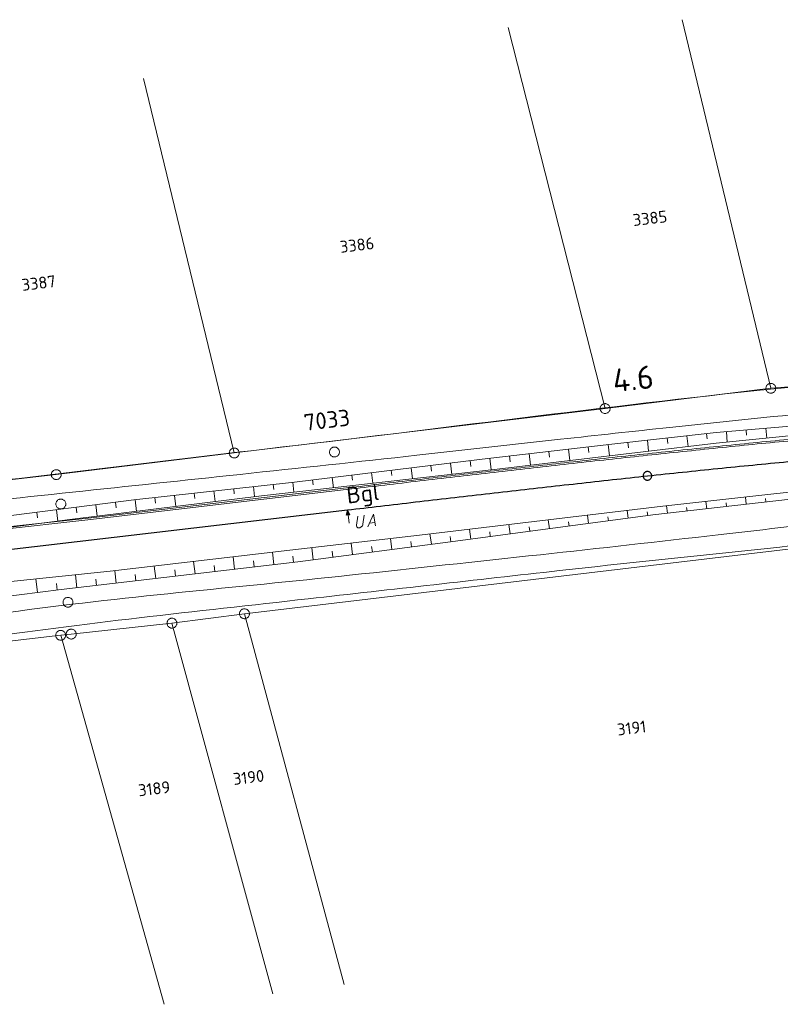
# Model space of a CAD drawing. Header units: metres. Extents: x 3425540 to 3446143, y 5432760 to 5444637.
# Tile 260 of 656: x 3439583 to 3439698, y 5439434 to 5439583. Entities that reach past the tile are written whole.
import ezdxf
from ezdxf.enums import TextEntityAlignment as Align

# ---------------------------------------------------------------- set-up
doc = ezdxf.new("R2010")
doc.units = ezdxf.units.M
for name, color, linetype, lineweight in [('B_Bestand', 9, 'Continuous', 18), ('B_Böschung', 9, 'Continuous', 18), ('B_Flurgrenzen', 9, 'Continuous', 18), ('B_Gleisachse', 9, 'Continuous', 25), ('B_Kilometrierung', 9, 'Continuous', 25), ('Bestand Kabeltröge', 9, 'Continuous', 18), ('Bestand_Neu_Strecke 3443', 9, 'Continuous', 18)]:
    doc.layers.add(name, color=color, linetype=linetype, lineweight=lineweight)
doc.styles.get("Standard").update_dxf_attribs({"font": 'isocpeur.ttf'})

msp = doc.modelspace()

# ---------------------------------------------------------------- linework, layer by layer
at = {"layer": 'B_Bestand'}
msp.add_line((3439635.7, 5439506.97), (3439636.55, 5439507.07), dxfattribs=at)
for points in [[(3439631.16, 5439517.84), (3439631.15, 5439517.93), (3439631.12, 5439518.02), (3439631.08, 5439518.11), (3439631.03, 5439518.18), (3439630.97, 5439518.25), (3439630.9, 5439518.32), (3439630.83, 5439518.38), (3439630.74, 5439518.42), (3439630.66, 5439518.46), (3439630.57, 5439518.48), (3439630.47, 5439518.49), (3439630.38, 5439518.49), (3439630.29, 5439518.48), (3439630.19, 5439518.46), (3439630.11, 5439518.43), (3439630.02, 5439518.39), (3439629.95, 5439518.33), (3439629.88, 5439518.27), (3439629.82, 5439518.19), (3439629.77, 5439518.11), (3439629.73, 5439518.03), (3439629.7, 5439517.94), (3439629.68, 5439517.84), (3439629.67, 5439517.75), (3439629.68, 5439517.66), (3439629.69, 5439517.57), (3439629.72, 5439517.48), (3439629.76, 5439517.39), (3439629.81, 5439517.31), (3439629.87, 5439517.24), (3439629.94, 5439517.17), (3439630.01, 5439517.12), (3439630.1, 5439517.07), (3439630.18, 5439517.04), (3439630.27, 5439517.02), (3439630.37, 5439517), (3439630.46, 5439517), (3439630.55, 5439517.02), (3439630.65, 5439517.04), (3439630.73, 5439517.07), (3439630.82, 5439517.11), (3439630.89, 5439517.17), (3439630.96, 5439517.23), (3439631.02, 5439517.3), (3439631.07, 5439517.39), (3439631.11, 5439517.47), (3439631.14, 5439517.55), (3439631.16, 5439517.65), (3439631.17, 5439517.74), (3439631.16, 5439517.84)], [(3439632.76, 5439508.26), (3439632.39, 5439508.99), (3439632.2, 5439508.19), (3439632.76, 5439508.26)], [(3439632.26, 5439508.24), (3439632.69, 5439508.29), (3439632.4, 5439508.89), (3439632.26, 5439508.24)], [(3439632.32, 5439508.29), (3439632.63, 5439508.32), (3439632.41, 5439508.8), (3439632.32, 5439508.29)], [(3439632.37, 5439508.33), (3439632.56, 5439508.36), (3439632.42, 5439508.7), (3439632.37, 5439508.33)], [(3439632.42, 5439508.38), (3439632.5, 5439508.39), (3439632.44, 5439508.61), (3439632.42, 5439508.38)], [(3439632.62, 5439507), (3439632.48, 5439508.23)], [(3439634.93, 5439508.17), (3439634.73, 5439506.81), (3439634.71, 5439506.75), (3439634.69, 5439506.69), (3439634.64, 5439506.6), (3439634.6, 5439506.55), (3439634.53, 5439506.46), (3439634.48, 5439506.41), (3439634.43, 5439506.37), (3439634.33, 5439506.32), (3439634.28, 5439506.3), (3439634.17, 5439506.27), (3439634.07, 5439506.28), (3439633.98, 5439506.29), (3439633.92, 5439506.32), (3439633.84, 5439506.38), (3439633.79, 5439506.43), (3439633.75, 5439506.51), (3439633.75, 5439506.57), (3439633.75, 5439506.69), (3439633.94, 5439508.06)], [(3439635.45, 5439506.42), (3439636.32, 5439508.34), (3439636.64, 5439506.56)]]:
    msp.add_lwpolyline(points, dxfattribs=at)
for points, knots in [([(3439536.57, 5439509.31), (3439545.82, 5439510.15), (3439555.08, 5439511), (3439564.33, 5439511.85), (3439582.21, 5439513.48), (3439600.02, 5439515.88), (3439617.85, 5439517.95), (3439643.34, 5439520.9), (3439668.78, 5439524.3), (3439694.31, 5439527.05), (3439702.65, 5439527.94), (3439711.02, 5439528.53), (3439719.38, 5439529.23), (3439727.75, 5439529.92), (3439736.12, 5439530.6), (3439744.5, 5439531.19), (3439757.53, 5439532.09), (3439770.58, 5439532.28), (3439783.63, 5439532.45), (3439793.57, 5439532.58), (3439803.53, 5439532.66), (3439813.47, 5439532.22), (3439824.22, 5439531.74), (3439834.94, 5439530.85), (3439845.69, 5439530.38), (3439849.38, 5439530.22), (3439853.07, 5439530.06), (3439856.76, 5439529.9)], [0, 0, 0, 0, 0.086733, 0.086733, 0.086733, 0.254296, 0.254296, 0.254296, 0.493819, 0.493819, 0.493819, 0.572128, 0.572128, 0.572128, 0.650495, 0.650495, 0.650495, 0.772288, 0.772288, 0.772288, 0.865116, 0.865116, 0.865116, 0.965505, 0.965505, 0.965505, 1, 1, 1, 1]), ([(3439546.54, 5439507.04), (3439552.84, 5439507.69), (3439559.14, 5439508.35), (3439565.43, 5439509), (3439582.35, 5439510.76), (3439599.27, 5439512.57), (3439616.18, 5439514.37), (3439625.09, 5439515.32), (3439633.99, 5439516.28), (3439642.88, 5439517.25), (3439650.13, 5439518.05), (3439657.37, 5439518.87), (3439664.61, 5439519.67), (3439670.11, 5439520.28), (3439675.6, 5439520.88), (3439681.1, 5439521.47), (3439688.69, 5439522.3), (3439696.29, 5439523.03), (3439703.88, 5439523.83), (3439708.16, 5439524.28), (3439712.42, 5439524.9), (3439716.7, 5439525.34), (3439721.45, 5439525.83), (3439726.21, 5439526.18), (3439730.97, 5439526.55), (3439737.77, 5439527.08), (3439744.57, 5439527.61), (3439751.39, 5439527.92), (3439756.58, 5439528.16), (3439761.77, 5439528.27), (3439766.96, 5439528.32), (3439771.98, 5439528.37), (3439777, 5439528.4), (3439782.01, 5439528.45), (3439786.05, 5439528.49), (3439790.08, 5439528.54), (3439794.12, 5439528.58), (3439798.55, 5439528.62), (3439802.98, 5439528.62), (3439807.41, 5439528.35), (3439813.5, 5439527.99), (3439819.58, 5439527.51), (3439825.66, 5439527.11), (3439833.32, 5439526.61), (3439840.98, 5439526.12), (3439848.63, 5439525.67), (3439853.6, 5439525.37), (3439858.59, 5439525.16), (3439863.55, 5439525.47), (3439866.77, 5439525.67), (3439869.98, 5439525.9), (3439873.2, 5439526.11), (3439875.47, 5439526.25), (3439877.74, 5439526.4), (3439880.01, 5439526.54), (3439884.66, 5439526.83), (3439889.34, 5439526.7), (3439893.99, 5439526.37), (3439897.5, 5439526.11), (3439900.97, 5439525.57), (3439904.43, 5439524.9), (3439907.83, 5439524.24), (3439911.23, 5439523.6), (3439914.53, 5439522.57), (3439920.42, 5439520.73), (3439926.24, 5439518.71), (3439932.13, 5439516.87), (3439936.1, 5439515.63), (3439940.06, 5439514.39), (3439944.03, 5439513.16), (3439951.03, 5439510.99), (3439958.02, 5439508.83), (3439965.01, 5439506.66)], [0, 0, 0, 0, 0.044958, 0.044958, 0.044958, 0.165748, 0.165748, 0.165748, 0.229311, 0.229311, 0.229311, 0.281052, 0.281052, 0.281052, 0.320319, 0.320319, 0.320319, 0.374511, 0.374511, 0.374511, 0.405079, 0.405079, 0.405079, 0.438967, 0.438967, 0.438967, 0.487403, 0.487403, 0.487403, 0.524279, 0.524279, 0.524279, 0.559907, 0.559907, 0.559907, 0.588562, 0.588562, 0.588562, 0.620013, 0.620013, 0.620013, 0.663328, 0.663328, 0.663328, 0.717802, 0.717802, 0.717802, 0.753119, 0.753119, 0.753119, 0.775992, 0.775992, 0.775992, 0.792157, 0.792157, 0.792157, 0.825244, 0.825244, 0.825244, 0.850197, 0.850197, 0.850197, 0.874719, 0.874719, 0.874719, 0.918507, 0.918507, 0.918507, 0.948026, 0.948026, 0.948026, 1, 1, 1, 1]), ([(3439552.78, 5439489.56), (3439562.2, 5439490.86), (3439571.61, 5439492.16), (3439581.03, 5439493.47), (3439598.2, 5439495.84), (3439615.49, 5439497.25), (3439632.72, 5439499.1), (3439642.34, 5439500.14), (3439651.96, 5439501.17), (3439661.58, 5439502.21), (3439670.53, 5439503.18), (3439679.47, 5439504.2), (3439688.42, 5439505.21), (3439695.64, 5439506.02), (3439702.86, 5439506.93), (3439710.08, 5439507.74), (3439716.56, 5439508.47), (3439723.05, 5439509.09), (3439729.55, 5439509.7), (3439737.51, 5439510.45), (3439745.47, 5439511.1), (3439753.44, 5439511.76), (3439763.13, 5439512.57), (3439772.83, 5439513.28), (3439782.54, 5439513.73), (3439792.67, 5439514.21), (3439802.83, 5439513.88), (3439812.96, 5439513.27), (3439822.87, 5439512.67), (3439832.78, 5439511.98), (3439842.68, 5439511.2), (3439849.24, 5439510.68), (3439855.81, 5439510.27), (3439862.35, 5439509.47), (3439870.98, 5439508.43), (3439879.56, 5439507.13), (3439888.16, 5439505.9), (3439892.58, 5439505.27), (3439897.03, 5439504.81), (3439901.41, 5439503.94), (3439908.2, 5439502.59), (3439914.97, 5439501.12), (3439921.74, 5439499.7), (3439927.05, 5439498.59), (3439932.44, 5439497.85), (3439937.64, 5439496.36), (3439944.72, 5439494.33), (3439951.79, 5439492.3), (3439958.86, 5439490.27)], [0, 0, 0, 0, 0.069627, 0.069627, 0.069627, 0.196577, 0.196577, 0.196577, 0.267441, 0.267441, 0.267441, 0.333389, 0.333389, 0.333389, 0.38663, 0.38663, 0.38663, 0.434407, 0.434407, 0.434407, 0.492952, 0.492952, 0.492952, 0.564169, 0.564169, 0.564169, 0.638438, 0.638438, 0.638438, 0.711185, 0.711185, 0.711185, 0.759404, 0.759404, 0.759404, 0.823014, 0.823014, 0.823014, 0.855714, 0.855714, 0.855714, 0.906433, 0.906433, 0.906433, 0.9461, 0.9461, 0.9461, 1, 1, 1, 1]), ([(3439870.59, 5439505), (3439862.02, 5439506), (3439853.45, 5439506.99), (3439844.88, 5439507.98), (3439836.35, 5439508.97), (3439827.77, 5439509.34), (3439819.19, 5439509.71), (3439810.39, 5439510.1), (3439801.6, 5439510.3), (3439792.8, 5439510.4), (3439785.55, 5439510.49), (3439778.27, 5439510.72), (3439771.03, 5439510.17), (3439766.02, 5439509.8), (3439761.01, 5439509.41), (3439755.99, 5439509.03), (3439749.01, 5439508.49), (3439742.01, 5439507.99), (3439735.03, 5439507.41), (3439726.94, 5439506.74), (3439718.9, 5439505.63), (3439710.83, 5439504.76), (3439695.38, 5439503.1), (3439679.92, 5439501.53), (3439664.47, 5439499.81), (3439651.8, 5439498.39), (3439639.13, 5439496.96), (3439626.45, 5439495.54), (3439617.93, 5439494.58), (3439609.4, 5439493.65), (3439600.88, 5439492.66), (3439592.48, 5439491.68), (3439584.11, 5439490.53), (3439575.72, 5439489.44), (3439564.7, 5439488.02), (3439553.68, 5439486.6), (3439542.66, 5439485.18)], [0, 0, 0, 0, 0.078552, 0.078552, 0.078552, 0.156682, 0.156682, 0.156682, 0.236759, 0.236759, 0.236759, 0.302831, 0.302831, 0.302831, 0.348587, 0.348587, 0.348587, 0.412395, 0.412395, 0.412395, 0.486246, 0.486246, 0.486246, 0.627716, 0.627716, 0.627716, 0.7438, 0.7438, 0.7438, 0.821895, 0.821895, 0.821895, 0.898844, 0.898844, 0.898844, 1, 1, 1, 1])]:
    msp.add_open_spline(points, degree=3, knots=knots, dxfattribs=at)
at = {"layer": 'B_Böschung'}
for p, q in [((3439688.14, 5439520.68), (3439701.78, 5439521.85)), ((3439688.15, 5439519.09), (3439712.39, 5439521.52)), ((3439692.67, 5439521.07), (3439692.74, 5439520.31)), ((3439695.66, 5439521.33), (3439695.79, 5439519.86)), ((3439672.34, 5439518.95), (3439688.14, 5439520.68)), ((3439677.75, 5439519.54), (3439677.93, 5439517.87)), ((3439680.74, 5439519.87), (3439680.82, 5439519.05)), ((3439683.72, 5439520.19), (3439683.89, 5439518.58)), ((3439686.7, 5439520.52), (3439686.79, 5439519.73)), ((3439689.69, 5439520.81), (3439689.82, 5439519.26)), ((3439652.75, 5439516.67), (3439672.34, 5439518.95)), ((3439655.04, 5439515.14), (3439688.15, 5439519.09)), ((3439665.83, 5439518.19), (3439666.03, 5439516.45)), ((3439668.81, 5439518.54), (3439668.91, 5439517.67)), ((3439671.79, 5439518.89), (3439671.99, 5439517.16)), ((3439674.77, 5439519.22), (3439674.86, 5439518.37)), ((3439624.39, 5439513.2), (3439652.75, 5439516.67)), ((3439653.91, 5439516.8), (3439654.12, 5439515.04)), ((3439656.89, 5439517.15), (3439656.99, 5439516.27)), ((3439659.87, 5439517.5), (3439660.07, 5439515.74)), ((3439662.85, 5439517.84), (3439662.95, 5439516.97)), ((3439619.37, 5439511.12), (3439655.04, 5439515.14)), ((3439642, 5439515.35), (3439642.2, 5439513.7)), ((3439644.97, 5439515.72), (3439645.08, 5439514.87)), ((3439647.95, 5439516.08), (3439648.16, 5439514.37)), ((3439650.93, 5439516.44), (3439651.04, 5439515.57)), ((3439630.09, 5439513.9), (3439630.27, 5439512.35)), ((3439633.06, 5439514.26), (3439633.16, 5439513.48)), ((3439636.04, 5439514.63), (3439636.24, 5439513.03)), ((3439639.02, 5439514.99), (3439639.12, 5439514.18)), ((3439600.08, 5439510.5), (3439624.39, 5439513.2)), ((3439615.18, 5439512.18), (3439615.27, 5439511.4)), ((3439618.17, 5439512.51), (3439618.33, 5439511)), ((3439621.15, 5439512.84), (3439621.23, 5439512.09)), ((3439624.13, 5439513.17), (3439624.3, 5439511.68)), ((3439627.11, 5439513.53), (3439627.2, 5439512.77)), ((3439696.84, 5439511.4), (3439711.96, 5439513.06)), ((3439590.42, 5439507.52), (3439619.37, 5439511.12)), ((3439603.26, 5439510.85), (3439603.35, 5439510)), ((3439606.24, 5439511.18), (3439606.42, 5439509.51)), ((3439609.22, 5439511.52), (3439609.31, 5439510.7)), ((3439612.2, 5439511.85), (3439612.38, 5439510.25)), ((3439678.56, 5439508.22), (3439705.33, 5439511.32)), ((3439680.08, 5439509.53), (3439696.84, 5439511.4)), ((3439692.68, 5439509.86), (3439692.56, 5439510.93)), ((3439695.66, 5439510.2), (3439695.6, 5439510.73)), ((3439579.27, 5439507.87), (3439600.08, 5439510.5)), ((3439591.35, 5439509.4), (3439591.46, 5439508.53)), ((3439594.32, 5439509.77), (3439594.54, 5439508.04)), ((3439597.3, 5439510.15), (3439597.41, 5439509.28)), ((3439600.28, 5439510.52), (3439600.47, 5439508.77)), ((3439643.28, 5439505.17), (3439680.08, 5439509.53)), ((3439680.76, 5439508.47), (3439680.63, 5439509.59)), ((3439683.74, 5439508.82), (3439683.68, 5439509.37)), ((3439686.72, 5439509.17), (3439686.6, 5439510.26)), ((3439689.7, 5439509.51), (3439689.64, 5439510.05)), ((3439585.39, 5439508.64), (3439585.5, 5439507.78)), ((3439588.37, 5439509.02), (3439588.59, 5439507.29)), ((3439648.72, 5439504.27), (3439678.56, 5439508.22)), ((3439668.86, 5439506.94), (3439668.7, 5439508.18)), ((3439671.84, 5439507.33), (3439671.76, 5439507.93)), ((3439674.81, 5439507.72), (3439674.66, 5439508.89)), ((3439677.79, 5439508.12), (3439677.71, 5439508.68)), ((3439566.87, 5439504.54), (3439590.42, 5439507.52)), ((3439656.97, 5439505.36), (3439656.78, 5439506.77)), ((3439659.94, 5439505.76), (3439659.85, 5439506.44)), ((3439662.92, 5439506.15), (3439662.74, 5439507.48)), ((3439665.89, 5439506.54), (3439665.8, 5439507.19)), ((3439623.68, 5439502.88), (3439643.28, 5439505.17)), ((3439639.12, 5439503.01), (3439638.9, 5439504.66)), ((3439645.07, 5439503.79), (3439644.86, 5439505.36)), ((3439648.04, 5439504.18), (3439647.94, 5439504.95)), ((3439651.02, 5439504.57), (3439650.82, 5439506.06)), ((3439653.99, 5439504.97), (3439653.9, 5439505.69)), ((3439624.9, 5439501.15), (3439648.72, 5439504.27)), ((3439627.22, 5439501.46), (3439626.99, 5439503.27)), ((3439633.17, 5439502.24), (3439632.94, 5439503.96)), ((3439636.15, 5439502.63), (3439636.03, 5439503.47)), ((3439642.09, 5439503.4), (3439641.99, 5439504.21)), ((3439596.51, 5439499.71), (3439623.68, 5439502.88)), ((3439615.31, 5439500.02), (3439615.09, 5439501.88)), ((3439621.27, 5439500.73), (3439621.05, 5439502.58)), ((3439624.25, 5439501.08), (3439624.14, 5439502)), ((3439630.2, 5439501.85), (3439630.08, 5439502.73)), ((3439589.1, 5439496.94), (3439624.9, 5439501.15)), ((3439603.39, 5439498.62), (3439603.17, 5439500.49)), ((3439609.35, 5439499.32), (3439609.13, 5439501.18)), ((3439612.33, 5439499.67), (3439612.22, 5439500.6)), ((3439618.29, 5439500.37), (3439618.18, 5439501.3)), ((3439577.88, 5439497.77), (3439596.51, 5439499.71)), ((3439591.47, 5439497.22), (3439591.24, 5439499.16)), ((3439597.43, 5439497.92), (3439597.21, 5439499.79)), ((3439600.41, 5439498.27), (3439600.3, 5439499.2)), ((3439606.37, 5439498.97), (3439606.26, 5439499.9)), ((3439585.52, 5439496.48), (3439585.26, 5439498.54)), ((3439588.49, 5439496.86), (3439588.37, 5439497.85)), ((3439594.45, 5439497.57), (3439594.34, 5439498.52)), ((3439565.14, 5439493.89), (3439589.1, 5439496.94))]:
    msp.add_line(p, q, dxfattribs=at)
at = {"layer": 'B_Flurgrenzen'}
for p, q in [((3439696.4, 5439527.39), (3439683.01, 5439583.15)), ((3439671.34, 5439524.33), (3439656.71, 5439581.97)), ((3439615.27, 5439517.6), (3439601.53, 5439574.25)), ((3439671.34, 5439524.33), (3439696.4, 5439527.39)), ((3439696.4, 5439527.39), (3439699.87, 5439527.68)), ((3439615.27, 5439517.6), (3439671.34, 5439524.33)), ((3439588.35, 5439514.33), (3439615.27, 5439517.6)), ((3439573.52, 5439512.65), (3439588.35, 5439514.33)), ((3439616.8, 5439493.27), (3439702.98, 5439503.51)), ((3439605.85, 5439491.85), (3439616.8, 5439493.27)), ((3439631.88, 5439437.2), (3439616.8, 5439493.27)), ((3439590.61, 5439490.2), (3439605.85, 5439491.85)), ((3439621.1, 5439435.78), (3439605.85, 5439491.85)), ((3439549.08, 5439485.51), (3439589.02, 5439490.02)), ((3439589.02, 5439490.02), (3439590.61, 5439490.2)), ((3439604.66, 5439434.19), (3439589.02, 5439490.02))]:
    msp.add_line(p, q, dxfattribs=at)
for points in [[(3439697.15, 5439527.39), (3439697.15, 5439527.48), (3439697.13, 5439527.57), (3439697.1, 5439527.67), (3439697.06, 5439527.75), (3439697.01, 5439527.83), (3439696.95, 5439527.9), (3439696.88, 5439527.97), (3439696.81, 5439528.02), (3439696.72, 5439528.07), (3439696.63, 5439528.1), (3439696.55, 5439528.12), (3439696.45, 5439528.13), (3439696.36, 5439528.13), (3439696.26, 5439528.12), (3439696.17, 5439528.1), (3439696.09, 5439528.07), (3439696, 5439528.02), (3439695.93, 5439527.97), (3439695.86, 5439527.9), (3439695.8, 5439527.83), (3439695.75, 5439527.75), (3439695.71, 5439527.67), (3439695.68, 5439527.57), (3439695.66, 5439527.48), (3439695.65, 5439527.39), (3439695.66, 5439527.29), (3439695.68, 5439527.21), (3439695.71, 5439527.11), (3439695.75, 5439527.03), (3439695.8, 5439526.95), (3439695.86, 5439526.87), (3439695.93, 5439526.81), (3439696, 5439526.76), (3439696.09, 5439526.71), (3439696.17, 5439526.68), (3439696.26, 5439526.66), (3439696.36, 5439526.64), (3439696.45, 5439526.64), (3439696.55, 5439526.66), (3439696.63, 5439526.68), (3439696.72, 5439526.71), (3439696.81, 5439526.76), (3439696.88, 5439526.81), (3439696.95, 5439526.87), (3439697.01, 5439526.95), (3439697.06, 5439527.03), (3439697.1, 5439527.11), (3439697.13, 5439527.21), (3439697.15, 5439527.29), (3439697.15, 5439527.39)], [(3439672.09, 5439524.33), (3439672.09, 5439524.42), (3439672.07, 5439524.51), (3439672.04, 5439524.6), (3439672, 5439524.69), (3439671.94, 5439524.76), (3439671.88, 5439524.84), (3439671.82, 5439524.9), (3439671.74, 5439524.96), (3439671.66, 5439525), (3439671.57, 5439525.03), (3439671.48, 5439525.06), (3439671.39, 5439525.07), (3439671.29, 5439525.07), (3439671.2, 5439525.06), (3439671.11, 5439525.03), (3439671.02, 5439525), (3439670.94, 5439524.96), (3439670.86, 5439524.9), (3439670.8, 5439524.84), (3439670.74, 5439524.76), (3439670.69, 5439524.69), (3439670.64, 5439524.6), (3439670.62, 5439524.51), (3439670.6, 5439524.42), (3439670.59, 5439524.33), (3439670.6, 5439524.23), (3439670.62, 5439524.14), (3439670.64, 5439524.05), (3439670.69, 5439523.97), (3439670.74, 5439523.89), (3439670.8, 5439523.81), (3439670.86, 5439523.75), (3439670.94, 5439523.69), (3439671.02, 5439523.65), (3439671.11, 5439523.62), (3439671.2, 5439523.59), (3439671.29, 5439523.58), (3439671.39, 5439523.58), (3439671.48, 5439523.59), (3439671.57, 5439523.62), (3439671.66, 5439523.65), (3439671.74, 5439523.69), (3439671.82, 5439523.75), (3439671.88, 5439523.81), (3439671.94, 5439523.89), (3439672, 5439523.97), (3439672.04, 5439524.05), (3439672.07, 5439524.14), (3439672.09, 5439524.23), (3439672.09, 5439524.33)], [(3439616.02, 5439517.6), (3439616.02, 5439517.69), (3439616, 5439517.78), (3439615.97, 5439517.88), (3439615.93, 5439517.96), (3439615.87, 5439518.04), (3439615.82, 5439518.11), (3439615.75, 5439518.18), (3439615.67, 5439518.23), (3439615.59, 5439518.28), (3439615.5, 5439518.31), (3439615.41, 5439518.33), (3439615.32, 5439518.34), (3439615.23, 5439518.34), (3439615.13, 5439518.33), (3439615.04, 5439518.31), (3439614.95, 5439518.28), (3439614.87, 5439518.23), (3439614.79, 5439518.18), (3439614.73, 5439518.11), (3439614.67, 5439518.04), (3439614.62, 5439517.96), (3439614.58, 5439517.88), (3439614.55, 5439517.78), (3439614.53, 5439517.69), (3439614.52, 5439517.6), (3439614.53, 5439517.5), (3439614.55, 5439517.42), (3439614.58, 5439517.32), (3439614.62, 5439517.24), (3439614.67, 5439517.16), (3439614.73, 5439517.08), (3439614.79, 5439517.02), (3439614.87, 5439516.97), (3439614.95, 5439516.92), (3439615.04, 5439516.89), (3439615.13, 5439516.87), (3439615.23, 5439516.85), (3439615.32, 5439516.85), (3439615.41, 5439516.87), (3439615.5, 5439516.89), (3439615.59, 5439516.92), (3439615.67, 5439516.97), (3439615.75, 5439517.02), (3439615.82, 5439517.08), (3439615.87, 5439517.16), (3439615.93, 5439517.24), (3439615.97, 5439517.32), (3439616, 5439517.42), (3439616.02, 5439517.5), (3439616.02, 5439517.6)], [(3439589.1, 5439514.33), (3439589.1, 5439514.42), (3439589.08, 5439514.51), (3439589.05, 5439514.61), (3439589.01, 5439514.69), (3439588.95, 5439514.77), (3439588.89, 5439514.84), (3439588.83, 5439514.91), (3439588.75, 5439514.96), (3439588.67, 5439515.01), (3439588.58, 5439515.04), (3439588.49, 5439515.06), (3439588.4, 5439515.07), (3439588.3, 5439515.07), (3439588.21, 5439515.06), (3439588.12, 5439515.04), (3439588.03, 5439515.01), (3439587.95, 5439514.96), (3439587.87, 5439514.91), (3439587.81, 5439514.84), (3439587.75, 5439514.77), (3439587.7, 5439514.69), (3439587.65, 5439514.61), (3439587.63, 5439514.51), (3439587.61, 5439514.42), (3439587.6, 5439514.33), (3439587.61, 5439514.24), (3439587.63, 5439514.15), (3439587.65, 5439514.05), (3439587.7, 5439513.97), (3439587.75, 5439513.89), (3439587.81, 5439513.82), (3439587.87, 5439513.75), (3439587.95, 5439513.7), (3439588.03, 5439513.65), (3439588.12, 5439513.62), (3439588.21, 5439513.6), (3439588.3, 5439513.59), (3439588.4, 5439513.59), (3439588.49, 5439513.6), (3439588.58, 5439513.62), (3439588.67, 5439513.65), (3439588.75, 5439513.7), (3439588.83, 5439513.75), (3439588.89, 5439513.82), (3439588.95, 5439513.89), (3439589.01, 5439513.97), (3439589.05, 5439514.05), (3439589.08, 5439514.15), (3439589.1, 5439514.24), (3439589.1, 5439514.33)], [(3439589.22, 5439509.15), (3439589.31, 5439509.18), (3439589.4, 5439509.22), (3439589.48, 5439509.27), (3439589.55, 5439509.33), (3439589.61, 5439509.4), (3439589.67, 5439509.47), (3439589.72, 5439509.55), (3439589.75, 5439509.64), (3439589.78, 5439509.73), (3439589.79, 5439509.82), (3439589.79, 5439509.92), (3439589.78, 5439510.01), (3439589.75, 5439510.1), (3439589.72, 5439510.19), (3439589.68, 5439510.27), (3439589.63, 5439510.35), (3439589.56, 5439510.42), (3439589.49, 5439510.48), (3439589.41, 5439510.53), (3439589.32, 5439510.57), (3439589.23, 5439510.6), (3439589.14, 5439510.62), (3439589.05, 5439510.63), (3439588.96, 5439510.62), (3439588.86, 5439510.6), (3439588.77, 5439510.58), (3439588.69, 5439510.54), (3439588.61, 5439510.49), (3439588.54, 5439510.43), (3439588.47, 5439510.36), (3439588.41, 5439510.28), (3439588.37, 5439510.2), (3439588.33, 5439510.11), (3439588.31, 5439510.02), (3439588.3, 5439509.93), (3439588.3, 5439509.84), (3439588.31, 5439509.74), (3439588.33, 5439509.65), (3439588.37, 5439509.56), (3439588.41, 5439509.48), (3439588.46, 5439509.4), (3439588.53, 5439509.33), (3439588.6, 5439509.27), (3439588.68, 5439509.23), (3439588.76, 5439509.19), (3439588.85, 5439509.15), (3439588.94, 5439509.13), (3439589.04, 5439509.13), (3439589.13, 5439509.13), (3439589.22, 5439509.15)], [(3439590.31, 5439494.28), (3439590.4, 5439494.31), (3439590.48, 5439494.35), (3439590.56, 5439494.4), (3439590.63, 5439494.46), (3439590.7, 5439494.53), (3439590.76, 5439494.61), (3439590.8, 5439494.69), (3439590.84, 5439494.77), (3439590.86, 5439494.87), (3439590.87, 5439494.96), (3439590.87, 5439495.05), (3439590.86, 5439495.15), (3439590.84, 5439495.24), (3439590.8, 5439495.33), (3439590.76, 5439495.41), (3439590.71, 5439495.49), (3439590.64, 5439495.55), (3439590.57, 5439495.62), (3439590.49, 5439495.66), (3439590.41, 5439495.7), (3439590.32, 5439495.73), (3439590.23, 5439495.75), (3439590.13, 5439495.76), (3439590.04, 5439495.76), (3439589.95, 5439495.74), (3439589.86, 5439495.71), (3439589.77, 5439495.67), (3439589.69, 5439495.62), (3439589.62, 5439495.56), (3439589.56, 5439495.49), (3439589.5, 5439495.41), (3439589.45, 5439495.34), (3439589.42, 5439495.25), (3439589.39, 5439495.16), (3439589.38, 5439495.06), (3439589.38, 5439494.97), (3439589.39, 5439494.88), (3439589.42, 5439494.79), (3439589.45, 5439494.7), (3439589.49, 5439494.62), (3439589.54, 5439494.54), (3439589.61, 5439494.47), (3439589.68, 5439494.41), (3439589.76, 5439494.36), (3439589.85, 5439494.32), (3439589.94, 5439494.29), (3439590.03, 5439494.27), (3439590.12, 5439494.26), (3439590.21, 5439494.27), (3439590.31, 5439494.28)], [(3439617.55, 5439493.27), (3439617.55, 5439493.36), (3439617.53, 5439493.45), (3439617.5, 5439493.55), (3439617.46, 5439493.63), (3439617.4, 5439493.71), (3439617.35, 5439493.78), (3439617.28, 5439493.85), (3439617.2, 5439493.9), (3439617.12, 5439493.95), (3439617.03, 5439493.98), (3439616.94, 5439494), (3439616.85, 5439494.01), (3439616.76, 5439494.01), (3439616.66, 5439494), (3439616.57, 5439493.98), (3439616.48, 5439493.95), (3439616.4, 5439493.9), (3439616.32, 5439493.85), (3439616.26, 5439493.78), (3439616.2, 5439493.71), (3439616.15, 5439493.63), (3439616.11, 5439493.55), (3439616.08, 5439493.45), (3439616.06, 5439493.36), (3439616.05, 5439493.27), (3439616.06, 5439493.17), (3439616.08, 5439493.09), (3439616.11, 5439492.99), (3439616.15, 5439492.91), (3439616.2, 5439492.83), (3439616.26, 5439492.75), (3439616.32, 5439492.69), (3439616.4, 5439492.64), (3439616.48, 5439492.59), (3439616.57, 5439492.56), (3439616.66, 5439492.54), (3439616.76, 5439492.52), (3439616.85, 5439492.52), (3439616.94, 5439492.54), (3439617.03, 5439492.56), (3439617.12, 5439492.59), (3439617.2, 5439492.64), (3439617.28, 5439492.69), (3439617.35, 5439492.75), (3439617.4, 5439492.83), (3439617.46, 5439492.91), (3439617.5, 5439492.99), (3439617.53, 5439493.09), (3439617.55, 5439493.17), (3439617.55, 5439493.27)], [(3439606.6, 5439491.85), (3439606.59, 5439491.95), (3439606.57, 5439492.04), (3439606.54, 5439492.13), (3439606.5, 5439492.21), (3439606.45, 5439492.29), (3439606.39, 5439492.37), (3439606.32, 5439492.43), (3439606.25, 5439492.49), (3439606.17, 5439492.53), (3439606.08, 5439492.56), (3439605.99, 5439492.59), (3439605.89, 5439492.6), (3439605.8, 5439492.6), (3439605.7, 5439492.59), (3439605.62, 5439492.56), (3439605.53, 5439492.53), (3439605.44, 5439492.49), (3439605.37, 5439492.43), (3439605.3, 5439492.37), (3439605.24, 5439492.29), (3439605.19, 5439492.21), (3439605.15, 5439492.13), (3439605.12, 5439492.04), (3439605.1, 5439491.95), (3439605.1, 5439491.85), (3439605.1, 5439491.76), (3439605.12, 5439491.67), (3439605.15, 5439491.58), (3439605.19, 5439491.49), (3439605.24, 5439491.42), (3439605.3, 5439491.34), (3439605.37, 5439491.28), (3439605.44, 5439491.22), (3439605.53, 5439491.18), (3439605.62, 5439491.15), (3439605.7, 5439491.12), (3439605.8, 5439491.11), (3439605.89, 5439491.11), (3439605.99, 5439491.12), (3439606.08, 5439491.15), (3439606.17, 5439491.18), (3439606.25, 5439491.22), (3439606.32, 5439491.28), (3439606.39, 5439491.34), (3439606.45, 5439491.42), (3439606.5, 5439491.49), (3439606.54, 5439491.58), (3439606.57, 5439491.67), (3439606.59, 5439491.76), (3439606.6, 5439491.85)], [(3439589.77, 5439490.02), (3439589.76, 5439490.11), (3439589.75, 5439490.2), (3439589.72, 5439490.3), (3439589.68, 5439490.38), (3439589.62, 5439490.46), (3439589.56, 5439490.53), (3439589.5, 5439490.6), (3439589.42, 5439490.65), (3439589.34, 5439490.7), (3439589.25, 5439490.73), (3439589.16, 5439490.75), (3439589.07, 5439490.76), (3439588.97, 5439490.76), (3439588.88, 5439490.75), (3439588.79, 5439490.73), (3439588.7, 5439490.7), (3439588.62, 5439490.65), (3439588.54, 5439490.6), (3439588.48, 5439490.53), (3439588.42, 5439490.46), (3439588.36, 5439490.38), (3439588.32, 5439490.3), (3439588.29, 5439490.2), (3439588.28, 5439490.11), (3439588.27, 5439490.02), (3439588.28, 5439489.92), (3439588.29, 5439489.84), (3439588.32, 5439489.74), (3439588.36, 5439489.66), (3439588.42, 5439489.58), (3439588.48, 5439489.5), (3439588.54, 5439489.44), (3439588.62, 5439489.39), (3439588.7, 5439489.34), (3439588.79, 5439489.31), (3439588.88, 5439489.29), (3439588.97, 5439489.27), (3439589.07, 5439489.27), (3439589.16, 5439489.29), (3439589.25, 5439489.31), (3439589.34, 5439489.34), (3439589.42, 5439489.39), (3439589.5, 5439489.44), (3439589.56, 5439489.5), (3439589.62, 5439489.58), (3439589.68, 5439489.66), (3439589.72, 5439489.74), (3439589.75, 5439489.84), (3439589.76, 5439489.92), (3439589.77, 5439490.02)], [(3439591.36, 5439490.2), (3439591.35, 5439490.29), (3439591.34, 5439490.38), (3439591.31, 5439490.47), (3439591.27, 5439490.56), (3439591.21, 5439490.63), (3439591.15, 5439490.71), (3439591.09, 5439490.77), (3439591.01, 5439490.83), (3439590.93, 5439490.87), (3439590.84, 5439490.9), (3439590.75, 5439490.93), (3439590.66, 5439490.94), (3439590.56, 5439490.94), (3439590.47, 5439490.93), (3439590.38, 5439490.9), (3439590.29, 5439490.87), (3439590.21, 5439490.83), (3439590.13, 5439490.77), (3439590.07, 5439490.71), (3439590.01, 5439490.63), (3439589.95, 5439490.56), (3439589.91, 5439490.47), (3439589.88, 5439490.38), (3439589.87, 5439490.29), (3439589.86, 5439490.2), (3439589.87, 5439490.1), (3439589.88, 5439490.01), (3439589.91, 5439489.92), (3439589.95, 5439489.84), (3439590.01, 5439489.76), (3439590.07, 5439489.68), (3439590.13, 5439489.62), (3439590.21, 5439489.56), (3439590.29, 5439489.52), (3439590.38, 5439489.49), (3439590.47, 5439489.46), (3439590.56, 5439489.45), (3439590.66, 5439489.45), (3439590.75, 5439489.46), (3439590.84, 5439489.49), (3439590.93, 5439489.52), (3439591.01, 5439489.56), (3439591.09, 5439489.62), (3439591.15, 5439489.68), (3439591.21, 5439489.76), (3439591.27, 5439489.84), (3439591.31, 5439489.92), (3439591.34, 5439490.01), (3439591.35, 5439490.1), (3439591.36, 5439490.2)]]:
    msp.add_lwpolyline(points, dxfattribs=at)
at = {"layer": 'B_Gleisachse'}
msp.add_line((3439139.12, 5439451.24), (3439632.39, 5439508.98), dxfattribs=at)
msp.add_open_spline([(3439632.39, 5439508.98), (3439634.05, 5439509.18), (3439635.7, 5439509.37), (3439637.36, 5439509.57), (3439640.89, 5439509.98), (3439644.42, 5439510.39), (3439647.95, 5439510.8), (3439651.48, 5439511.21), (3439655.02, 5439511.61), (3439658.55, 5439512.02), (3439662.08, 5439512.42), (3439665.62, 5439512.81), (3439669.15, 5439513.2), (3439672.68, 5439513.6), (3439676.22, 5439513.98), (3439679.75, 5439514.35), (3439683.29, 5439514.73), (3439686.83, 5439515.09), (3439690.36, 5439515.45), (3439693.9, 5439515.8), (3439697.44, 5439516.15), (3439700.98, 5439516.48), (3439704.52, 5439516.81), (3439708.06, 5439517.13), (3439711.6, 5439517.44), (3439715.14, 5439517.74), (3439718.69, 5439518.03), (3439722.23, 5439518.31), (3439725.78, 5439518.58), (3439729.32, 5439518.84), (3439732.87, 5439519.08), (3439736.42, 5439519.32), (3439739.97, 5439519.53), (3439743.52, 5439519.74), (3439747.07, 5439519.94), (3439750.62, 5439520.11), (3439754.17, 5439520.27), (3439757.72, 5439520.43), (3439761.27, 5439520.57), (3439764.83, 5439520.68), (3439768.38, 5439520.78), (3439771.93, 5439520.88), (3439775.49, 5439520.93), (3439777.16, 5439520.95), (3439778.82, 5439520.98), (3439780.49, 5439521)], degree=3, knots=[0, 0, 0, 0, 0.033634, 0.033634, 0.033634, 0.105381, 0.105381, 0.105381, 0.177128, 0.177128, 0.177128, 0.24888, 0.24888, 0.24888, 0.320635, 0.320635, 0.320635, 0.392381, 0.392381, 0.392381, 0.464131, 0.464131, 0.464131, 0.53588, 0.53588, 0.53588, 0.607626, 0.607626, 0.607626, 0.679374, 0.679374, 0.679374, 0.751126, 0.751126, 0.751126, 0.822872, 0.822872, 0.822872, 0.894619, 0.894619, 0.894619, 0.966369, 0.966369, 0.966369, 1, 1, 1, 1], dxfattribs=at)
at = {"layer": 'B_Kilometrierung'}
msp.add_lwpolyline([(3439678.4, 5439514.14), (3439678.39, 5439514.22), (3439678.38, 5439514.3), (3439678.35, 5439514.38), (3439678.32, 5439514.45), (3439678.28, 5439514.52), (3439678.23, 5439514.58), (3439678.16, 5439514.64), (3439678.1, 5439514.69), (3439678.03, 5439514.73), (3439677.95, 5439514.76), (3439677.87, 5439514.78), (3439677.79, 5439514.79), (3439677.71, 5439514.79), (3439677.63, 5439514.78), (3439677.55, 5439514.76), (3439677.47, 5439514.73), (3439677.4, 5439514.69), (3439677.33, 5439514.64), (3439677.27, 5439514.58), (3439677.22, 5439514.52), (3439677.18, 5439514.45), (3439677.15, 5439514.38), (3439677.12, 5439514.3), (3439677.1, 5439514.22), (3439677.1, 5439514.14), (3439677.1, 5439514.06), (3439677.12, 5439513.98), (3439677.15, 5439513.9), (3439677.18, 5439513.83), (3439677.22, 5439513.76), (3439677.27, 5439513.69), (3439677.33, 5439513.64), (3439677.4, 5439513.59), (3439677.47, 5439513.55), (3439677.55, 5439513.52), (3439677.63, 5439513.5), (3439677.71, 5439513.49), (3439677.79, 5439513.49), (3439677.87, 5439513.5), (3439677.95, 5439513.52), (3439678.03, 5439513.55), (3439678.1, 5439513.59), (3439678.16, 5439513.64), (3439678.23, 5439513.69), (3439678.28, 5439513.76), (3439678.32, 5439513.83), (3439678.35, 5439513.9), (3439678.38, 5439513.98), (3439678.39, 5439514.06), (3439678.4, 5439514.14)], dxfattribs=at)
at = {"layer": 'Bestand Kabeltröge'}
for p, q in [((3439593.12, 5439507.49), (3439633.06, 5439512.17)), ((3439593.17, 5439507.73), (3439633.11, 5439512.41))]:
    msp.add_line(p, q, dxfattribs=at)
at = {"layer": 'Bestand Kabeltröge', "linetype": 'Continuous'}
for points in [[(3439633.06, 5439512.17), (3439634.71, 5439512.36), (3439636.37, 5439512.55), (3439638.02, 5439512.75), (3439641.55, 5439513.16), (3439645.08, 5439513.57), (3439648.62, 5439513.98), (3439652.15, 5439514.39), (3439655.68, 5439514.8), (3439659.21, 5439515.2), (3439662.74, 5439515.6), (3439666.28, 5439515.99), (3439669.81, 5439516.39), (3439673.35, 5439516.78), (3439676.88, 5439517.16), (3439680.42, 5439517.53), (3439683.95, 5439517.91), (3439687.49, 5439518.27), (3439691.03, 5439518.63), (3439694.56, 5439518.99), (3439698.1, 5439519.33), (3439701.64, 5439519.66), (3439705.18, 5439520), (3439708.72, 5439520.31), (3439712.26, 5439520.62), (3439715.81, 5439520.93), (3439719.35, 5439521.21), (3439722.89, 5439521.49), (3439726.44, 5439521.76), (3439729.99, 5439522.02), (3439733.53, 5439522.26), (3439737.08, 5439522.5), (3439740.63, 5439522.72), (3439744.18, 5439522.92), (3439747.73, 5439523.12), (3439751.28, 5439523.29), (3439754.83, 5439523.45), (3439758.38, 5439523.61), (3439761.93, 5439523.75), (3439765.49, 5439523.86), (3439769.04, 5439523.97), (3439772.6, 5439524.07), (3439776.15, 5439524.11), (3439777.82, 5439524.13), (3439779.48, 5439524.16), (3439781.15, 5439524.18)], [(3439633.11, 5439512.41), (3439634.76, 5439512.6), (3439636.42, 5439512.8), (3439638.07, 5439512.99), (3439641.6, 5439513.4), (3439645.13, 5439513.82), (3439648.67, 5439514.23), (3439652.2, 5439514.64), (3439655.73, 5439515.04), (3439659.26, 5439515.44), (3439662.79, 5439515.85), (3439666.33, 5439516.24), (3439669.86, 5439516.63), (3439673.4, 5439517.02), (3439676.93, 5439517.4), (3439680.47, 5439517.78), (3439684, 5439518.15), (3439687.54, 5439518.52), (3439691.08, 5439518.87), (3439694.61, 5439519.23), (3439698.15, 5439519.57), (3439701.69, 5439519.91), (3439705.23, 5439520.24), (3439708.77, 5439520.56), (3439712.32, 5439520.86), (3439715.86, 5439521.17), (3439719.4, 5439521.46), (3439722.95, 5439521.73), (3439726.49, 5439522.01), (3439730.04, 5439522.26), (3439733.58, 5439522.5), (3439737.13, 5439522.74), (3439740.68, 5439522.96), (3439744.23, 5439523.16), (3439747.78, 5439523.36), (3439751.33, 5439523.54), (3439754.88, 5439523.7), (3439758.43, 5439523.86), (3439761.99, 5439523.99), (3439765.54, 5439524.1), (3439769.09, 5439524.21), (3439772.65, 5439524.31), (3439776.2, 5439524.36), (3439777.87, 5439524.38), (3439779.53, 5439524.4), (3439781.2, 5439524.42)]]:
    msp.add_open_spline(points, degree=3, knots=[0, 0, 0, 0, 0.033634, 0.033634, 0.033634, 0.105381, 0.105381, 0.105381, 0.177128, 0.177128, 0.177128, 0.24888, 0.24888, 0.24888, 0.320635, 0.320635, 0.320635, 0.392381, 0.392381, 0.392381, 0.464131, 0.464131, 0.464131, 0.53588, 0.53588, 0.53588, 0.607626, 0.607626, 0.607626, 0.679374, 0.679374, 0.679374, 0.751126, 0.751126, 0.751126, 0.822872, 0.822872, 0.822872, 0.894619, 0.894619, 0.894619, 0.966369, 0.966369, 0.966369, 1, 1, 1, 1], dxfattribs=at)
at = {"layer": 'Bestand_Neu_Strecke 3443'}
for p, q in [((3439543.23, 5439502.37), (3439593.17, 5439507.73)), ((3439543.29, 5439501.87), (3439593.12, 5439507.49))]:
    msp.add_line(p, q, dxfattribs=at)

# ---------------------------------------------------------------- texts
at = {"layer": 'B_Bestand'}
msp.add_text('7033', height=2.5, rotation=6.75, dxfattribs=at).set_placement((3439625.95, 5439520.94))
msp.add_text('Bgl', height=2.5, rotation=6.75, dxfattribs=at).set_placement((3439634.76, 5439511.09), align=Align.MIDDLE)
at = {"layer": 'B_Flurgrenzen'}
for s, p in [('3385', (3439678.13, 5439553.12)), ('3386', (3439633.83, 5439549.07)), ('3387', (3439585.69, 5439543.31)), ('3191', (3439675.36, 5439475.99)), ('3190', (3439617.43, 5439468.53)), ('3189', (3439603.16, 5439466.82))]:
    msp.add_text(s, height=1.8, rotation=6.75, dxfattribs=at).set_placement(p, align=Align.MIDDLE)
at = {"layer": 'B_Kilometrierung'}
msp.add_text('4.6', height=3.499, rotation=6.1443, dxfattribs=at).set_placement((3439675.57, 5439528.85), align=Align.MIDDLE)

doc.saveas('drawing.dxf')
